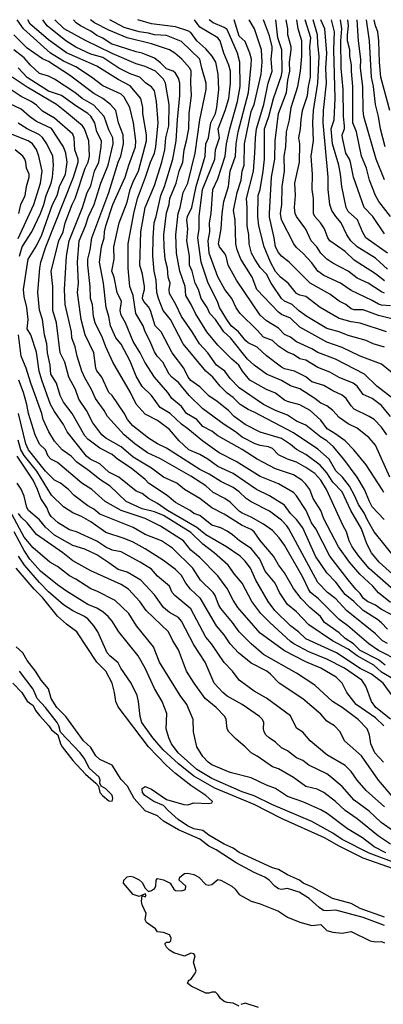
# Model space of a CAD drawing. Header units: metres. Extents: x -51132 to -49532, y -231222 to -229437.
# Tile 266 of 334: x -50593 to -50533, y -229599 to -229437. Entities that reach past the tile are written whole.
import ezdxf

# ---------------------------------------------------------------- set-up
doc = ezdxf.new("R2010")
doc.units = ezdxf.units.M
doc.layers.add('CONTOUR_INDEX', color=1, linetype='Continuous')
doc.layers.add('CONTOUR_INTER', color=3, linetype='Continuous')

msp = doc.modelspace()

# ---------------------------------------------------------------- linework, layer by layer
at = {"layer": 'CONTOUR_INDEX'}
for points, elevation in [([(-50532.08, -229532.93), (-50534.08, -229531.36), (-50534.98, -229530.26), (-50537.16, -229528.26), (-50538.84, -229526.26), (-50540.69, -229523.76), (-50543.08, -229519.12), (-50543.61, -229517.76), (-50544.87, -229515.76), (-50545.42, -229514.26), (-50546.08, -229513.38), (-50546.72, -229512.76), (-50548.08, -229511.85), (-50551.08, -229510.85), (-50554.08, -229509.3), (-50556.58, -229507.69), (-50560.58, -229505.42), (-50561.58, -229504.68), (-50563.08, -229503.88), (-50564.08, -229502.73), (-50565.79, -229501.76), (-50566.58, -229500.6), (-50568.2, -229499.26), (-50568.86, -229498.26), (-50571.04, -229495.76), (-50572.66, -229493.26), (-50573.42, -229491.76), (-50574.58, -229489.87), (-50575.83, -229486.76), (-50576.58, -229485.51), (-50576.71, -229484.76), (-50576.54, -229483.26), (-50577.22, -229481.76), (-50577.74, -229479.26), (-50578.09, -229478.26), (-50577.7, -229476.26), (-50577.79, -229474.26), (-50576.92, -229470.26), (-50575.58, -229466.86), (-50575.06, -229464.76), (-50574.49, -229463.26), (-50573.71, -229461.76), (-50572.38, -229456.76), (-50572.39, -229455.76), (-50573, -229452.26), (-50572.98, -229451.26), (-50573.32, -229449.76), (-50575.08, -229447.65), (-50577.08, -229446.61), (-50580.58, -229444.44), (-50585.58, -229442.23), (-50588.58, -229440.06), (-50590.58, -229438.4), (-50591.58, -229437.49), (-50592.01, -229436.76)], 30), ([(-50533.17, -229514.76), (-50533.47, -229514.26), (-50536.08, -229510.23), (-50538.14, -229507.76), (-50539.58, -229506.27), (-50541.08, -229505.15), (-50542.52, -229504.26), (-50543.58, -229502.86), (-50545.36, -229501.26), (-50547.08, -229500.3), (-50549.08, -229499.78), (-50549.58, -229499.54), (-50551.08, -229498.4), (-50552.58, -229497.77), (-50555.29, -229496.26), (-50556.54, -229494.76), (-50557.12, -229493.76), (-50558.31, -229492.76), (-50560.58, -229490.47), (-50562.44, -229488.26), (-50564.31, -229485.26), (-50564.99, -229483.76), (-50565.86, -229482.26), (-50566.02, -229480.76), (-50566.87, -229478.26), (-50567.45, -229475.26), (-50567.55, -229472.26), (-50567.18, -229468.76), (-50566.83, -229467.76), (-50566.33, -229465.26), (-50565.58, -229463.75), (-50564.37, -229458.76), (-50563.59, -229453.26), (-50562.55, -229448.26), (-50562.5, -229447.26), (-50563.27, -229444.76), (-50563.58, -229443.29), (-50566.58, -229440.38), (-50569.08, -229439.35), (-50571.08, -229439.28), (-50572.08, -229438.99), (-50573.58, -229438.78), (-50576.08, -229438.07), (-50578.43, -229436.76)], 35), ([(-50530.58, -229496.01), (-50533.58, -229493.63), (-50537.08, -229492.27), (-50540.08, -229490.87), (-50542.58, -229490), (-50547.08, -229487.48), (-50548.58, -229485.99), (-50550.08, -229485.39), (-50550.58, -229485.03), (-50554.16, -229481.26), (-50554.91, -229479.26), (-50556.79, -229476.26), (-50557.39, -229474.76), (-50557.6, -229473.76), (-50557.73, -229469.76), (-50558.02, -229468.26), (-50557.43, -229465.26), (-50556.74, -229463.26), (-50556.58, -229461.76), (-50556.27, -229460.76), (-50556.18, -229457.26), (-50555.08, -229451.9), (-50554.61, -229450.76), (-50553.46, -229445.76), (-50553.3, -229443.76), (-50553.4, -229441.76), (-50554.53, -229438.26), (-50555.4, -229436.76)], 40), ([(-50533.08, -229481.9), (-50533.58, -229481.69), (-50535.78, -229480.26), (-50537.58, -229479.43), (-50539.08, -229478.28), (-50541.58, -229476.93), (-50542.58, -229476.26), (-50543.58, -229475.29), (-50544.27, -229474.26), (-50545.2, -229473.26), (-50546.08, -229471.31), (-50547.62, -229469.26), (-50547.81, -229468.76), (-50547.93, -229467.76), (-50547.79, -229465.76), (-50547.9, -229463.76), (-50547.09, -229460.26), (-50547.08, -229457.26), (-50547.2, -229456.26), (-50546.95, -229454.76), (-50546.85, -229453.26), (-50546.62, -229451.76), (-50545.79, -229449.26), (-50545.64, -229447.76), (-50545.31, -229446.26), (-50545.27, -229443.26), (-50545.42, -229441.26), (-50545.23, -229439.76), (-50546.17, -229436.76)], 45), ([(-50532.08, -229469.21), (-50533.99, -229466.76), (-50534.54, -229465.76), (-50535.52, -229463.26), (-50536.02, -229461.26), (-50536.86, -229459.26), (-50537.71, -229455.26), (-50538.29, -229453.76), (-50538.29, -229447.76), (-50538.54, -229445.26), (-50538.5, -229444.26), (-50538.78, -229442.76), (-50538.81, -229441.76), (-50539.17, -229440.26), (-50539.19, -229439.26), (-50539, -229437.76), (-50539.12, -229436.76)], 50), ([(-50532.97, -229543.26), (-50534.08, -229542.37), (-50537.08, -229540.85), (-50538.19, -229539.76), (-50539.58, -229538.89), (-50540.58, -229537.92), (-50543, -229536.26), (-50543.66, -229535.26), (-50545.39, -229533.76), (-50546.86, -229532.26), (-50548.08, -229530.6), (-50549.58, -229528.03), (-50550.58, -229526.74), (-50551.42, -229525.26), (-50553.58, -229522.7), (-50554.58, -229521.25), (-50555.08, -229520.88), (-50556.58, -229520.25), (-50559.58, -229518.34), (-50561.58, -229517.32), (-50563.58, -229515.75), (-50566.13, -229514.26), (-50567.39, -229513.26), (-50569.58, -229512.24), (-50571.58, -229510.75), (-50574.58, -229508.96), (-50576.58, -229507.23), (-50579.08, -229505.81), (-50579.79, -229505.26), (-50581.27, -229503.26), (-50582.27, -229501.26), (-50583.58, -229499.36), (-50584.14, -229497.76), (-50585.2, -229495.76), (-50585.87, -229493.26), (-50586.65, -229491.76), (-50587.27, -229486.76), (-50587.86, -229484.76), (-50587.85, -229480.76), (-50588.11, -229478.26), (-50586.88, -229473.26), (-50586.15, -229471.76), (-50585.84, -229470.26), (-50584.68, -229467.26), (-50584.17, -229466.26), (-50582.49, -229461.26), (-50582, -229460.26), (-50581.81, -229459.26), (-50581.89, -229456.76), (-50582.6, -229454.76), (-50582.98, -229454.26), (-50585.58, -229452.08), (-50587.24, -229450.76), (-50592.08, -229447.88), (-50594.58, -229446.23)], 25), ([(-50593.47, -229468.76), (-50593.13, -229467.26), (-50592.44, -229465.76), (-50592.22, -229464.26), (-50591.78, -229462.76), (-50591.77, -229462.26), (-50592.19, -229461.26), (-50592.31, -229460.26), (-50592.46, -229459.76), (-50592.83, -229459.26), (-50594.08, -229458.21)], 20), ([(-50533.22, -229559.26), (-50534.68, -229557.76), (-50535.34, -229556.26), (-50535.55, -229554.76), (-50535.91, -229553.76), (-50537.42, -229552.26), (-50540.08, -229550.25), (-50541.63, -229549.26), (-50544.58, -229546.55), (-50547.58, -229544.58), (-50553.08, -229541.51), (-50555.12, -229539.76), (-50557.08, -229537.76), (-50558.15, -229536.26), (-50560.08, -229533.95), (-50560.49, -229533.26), (-50561.03, -229531.76), (-50561.35, -229531.26), (-50563.46, -229529.26), (-50564.72, -229527.26), (-50568.08, -229523.96), (-50569.92, -229522.76), (-50572.58, -229521.72), (-50574.58, -229520.56), (-50580.08, -229518.37), (-50581.08, -229517.51), (-50582.08, -229516.96), (-50584.32, -229515.26), (-50585.28, -229514.26), (-50586.58, -229513.24), (-50587.58, -229512.76), (-50589.08, -229511.25), (-50591.86, -229507.76), (-50592.3, -229506.76), (-50593.51, -229501.76)], 20), ([(-50532.87, -229574.26), (-50534.79, -229573.26), (-50536.72, -229571.76), (-50539.16, -229570.26), (-50542.52, -229567.76), (-50543.58, -229567.13), (-50546.58, -229565.83), (-50549.08, -229564.97), (-50551.08, -229563.63), (-50552.58, -229563.08), (-50555.08, -229561.87), (-50558.58, -229560.99), (-50561.58, -229559.74), (-50562.22, -229559.26), (-50563.08, -229558.33), (-50564.09, -229556.76), (-50564.61, -229554.26), (-50564.68, -229552.26), (-50565.72, -229549.76), (-50566.81, -229548.26), (-50570.24, -229542.76), (-50571.25, -229540.26), (-50574.02, -229536.76), (-50575.29, -229534.76), (-50577.58, -229532.6), (-50580.58, -229531.07), (-50581.58, -229530.7), (-50584.08, -229529.06), (-50585.08, -229528.55), (-50587.08, -229527), (-50588.38, -229526.26), (-50591.08, -229523.92), (-50592.58, -229522.17), (-50596.56, -229514.76)], 15), ([(-50594.45, -229546.26), (-50593, -229547.76), (-50592.08, -229549.21), (-50591.08, -229549.94), (-50590.7, -229550.76), (-50590.08, -229551.6), (-50588.54, -229553.26), (-50588.08, -229553.95), (-50587.02, -229554.76), (-50586.59, -229556.26), (-50586.34, -229556.76), (-50584.58, -229559), (-50582.46, -229561.26), (-50580.75, -229562.76), (-50580.33, -229563.26), (-50580.11, -229564.26), (-50579.68, -229564.76), (-50578.58, -229565.64), (-50578.08, -229565.69), (-50577.94, -229565.26), (-50578.08, -229564.72), (-50579.08, -229563.68), (-50579.85, -229563.26), (-50580.12, -229562.76), (-50580.06, -229562.26), (-50580.23, -229561.76), (-50581.85, -229560.26), (-50582.58, -229558.81), (-50583.35, -229557.76), (-50586.58, -229554.34), (-50586.89, -229553.26), (-50587.16, -229552.76), (-50589.08, -229550.24), (-50590.46, -229548.76), (-50591.11, -229547.26), (-50593.36, -229544.26)], 10)]:
    msp.add_lwpolyline(points, dxfattribs=dict(at, elevation=elevation))
at = {"layer": 'CONTOUR_INTER'}
for points, elevation in [([(-50530.58, -229535.61), (-50533.58, -229534.1), (-50534.58, -229533.37), (-50535.88, -229532.76), (-50536.51, -229532.26), (-50537.08, -229531.44), (-50537.79, -229530.76), (-50539.08, -229529.17), (-50542.07, -229525.26), (-50544.4, -229520.76), (-50545.12, -229519.76), (-50546, -229517.76), (-50547.58, -229515.33), (-50548.08, -229514.79), (-50550.58, -229513.37), (-50553.58, -229512.14), (-50557.58, -229509.67), (-50560.39, -229508.26), (-50563.08, -229506.31), (-50565.53, -229504.26), (-50566.58, -229503.53), (-50568.46, -229501.76), (-50570.12, -229500.76), (-50571.54, -229498.76), (-50573.08, -229497.29), (-50574.08, -229495.6), (-50575.08, -229493.13), (-50576.58, -229490.33), (-50577.44, -229489.26), (-50578.31, -229487.26), (-50578.58, -229485.76), (-50579.06, -229484.26), (-50579.48, -229480.26), (-50580.13, -229476.76), (-50579.83, -229474.26), (-50579.37, -229472.76), (-50579.31, -229471.76), (-50579.08, -229470.76), (-50577.92, -229467.26), (-50575.9, -229462.76), (-50575.32, -229460.76), (-50574.21, -229457.76), (-50574.15, -229456.76), (-50574.53, -229453.76), (-50575.16, -229451.26), (-50576.08, -229449.52), (-50576.58, -229449.03), (-50579.58, -229447.7), (-50581.46, -229446.26), (-50584.08, -229444.56), (-50586.08, -229443.61), (-50588.23, -229442.26), (-50592.73, -229438.26), (-50593.74, -229436.76)], 29), ([(-50531.11, -229531.26), (-50535.58, -229527.32), (-50537.33, -229525.26), (-50538.39, -229523.76), (-50538.89, -229522.76), (-50539.32, -229521.26), (-50539.92, -229520.26), (-50542.66, -229514.26), (-50543.56, -229512.76), (-50544.58, -229511.67), (-50546.08, -229510.63), (-50547.58, -229509.78), (-50549.08, -229509.29), (-50550.58, -229508.57), (-50551.58, -229507.52), (-50552.21, -229507.26), (-50553.58, -229507.04), (-50554.44, -229506.76), (-50556.58, -229505.66), (-50557.66, -229504.76), (-50559.58, -229503.56), (-50563.08, -229501), (-50565.31, -229498.76), (-50567.08, -229496.64), (-50568.19, -229495.76), (-50568.63, -229495.26), (-50569.66, -229493.26), (-50570.62, -229492.26), (-50571.08, -229491.58), (-50571.81, -229489.76), (-50572.62, -229488.26), (-50572.91, -229487.26), (-50574.14, -229485.26), (-50574.58, -229482.26), (-50575.14, -229480.76), (-50575.39, -229477.76), (-50575.43, -229473.76), (-50574.5, -229468.76), (-50573.88, -229466.26), (-50572.53, -229462.76), (-50571.75, -229460.26), (-50571.08, -229458.76), (-50570.83, -229457.76), (-50570.46, -229453.76), (-50570.75, -229450.26), (-50571.08, -229448.5), (-50571.58, -229447.86), (-50572.47, -229447.26), (-50573.47, -229446.26), (-50575.08, -229445.72), (-50576.97, -229444.76), (-50579.58, -229442.98), (-50581.58, -229442.46), (-50584.08, -229441.29), (-50585.72, -229440.26), (-50588.81, -229437.76), (-50589.53, -229436.76)], 31), ([(-50531.73, -229528.26), (-50533.97, -229526.26), (-50535.22, -229524.76), (-50536, -229523.26), (-50536.85, -229520.76), (-50538.64, -229517.76), (-50540.08, -229514.68), (-50541.58, -229513.05), (-50542.58, -229511.51), (-50543.69, -229510.26), (-50546.08, -229508.51), (-50547.58, -229507.69), (-50548.58, -229506.87), (-50550.08, -229505.89), (-50553.58, -229504.85), (-50556.08, -229503.54), (-50557.9, -229502.26), (-50558.83, -229501.26), (-50560.69, -229499.76), (-50562.08, -229498.85), (-50563.58, -229497.32), (-50565.08, -229496.31), (-50565.51, -229495.76), (-50566.22, -229494.26), (-50568.17, -229491.76), (-50569.95, -229488.26), (-50570.95, -229487.26), (-50571.74, -229484.76), (-50572.08, -229484.14), (-50572.83, -229483.26), (-50573.03, -229482.76), (-50573.01, -229482.26), (-50572.73, -229481.26), (-50572.72, -229480.76), (-50573.02, -229478.76), (-50573.46, -229477.26), (-50573.33, -229471.76), (-50572.6, -229467.76), (-50571.08, -229464.12), (-50569.85, -229460.26), (-50569.38, -229458.26), (-50569.17, -229456.26), (-50568.71, -229454.26), (-50568.64, -229450.76), (-50569.25, -229447.26), (-50569.58, -229446.58), (-50570.89, -229445.26), (-50572.58, -229444.48), (-50574.08, -229444.04), (-50578.08, -229442.32), (-50582.58, -229440.14), (-50585.99, -229438.26), (-50587.54, -229436.76)], 32), ([(-50531.14, -229525.76), (-50534.75, -229521.26), (-50535.93, -229519.26), (-50536.35, -229518.26), (-50537.37, -229516.76), (-50538.03, -229515.26), (-50538.87, -229513.76), (-50540.02, -229512.26), (-50541.08, -229511.21), (-50542.23, -229509.26), (-50544.08, -229507.63), (-50548.08, -229504.95), (-50554.58, -229501.5), (-50555.58, -229501.09), (-50556.93, -229500.26), (-50558.08, -229499.1), (-50559.08, -229498.37), (-50560.24, -229497.26), (-50561.42, -229495.76), (-50562.58, -229494.74), (-50566.34, -229490.26), (-50568.4, -229486.26), (-50569.62, -229484.76), (-50570.41, -229482.76), (-50570.65, -229481.76), (-50570.78, -229479.76), (-50571.09, -229478.26), (-50571.32, -229475.76), (-50571.3, -229472.76), (-50571.1, -229470.26), (-50570.76, -229469.26), (-50570.04, -229465.76), (-50569.43, -229464.26), (-50568.05, -229459.76), (-50567.48, -229456.76), (-50567.29, -229453.26), (-50566.9, -229449.26), (-50566.87, -229447.26), (-50567.08, -229446.41), (-50567.58, -229445.58), (-50568, -229445.26), (-50569.08, -229444.88), (-50570.08, -229443.87), (-50571.08, -229443.12), (-50573.08, -229442.3), (-50574.08, -229442.09), (-50578.22, -229440.76), (-50579.58, -229439.82), (-50580.58, -229439.37), (-50581.58, -229438.67), (-50583.31, -229437.76), (-50584.01, -229437.26), (-50584.44, -229436.76)], 33), ([(-50533.14, -229519.26), (-50535.08, -229517.13), (-50535.57, -229516.26), (-50536.37, -229514.26), (-50537.58, -229512.26), (-50539.78, -229509.26), (-50541.48, -229507.26), (-50542.58, -229506.28), (-50543.58, -229505.66), (-50546.08, -229503.69), (-50547.58, -229502.99), (-50549.08, -229502.04), (-50551.08, -229501.26), (-50553.03, -229500.26), (-50557.08, -229497.49), (-50558.58, -229495.99), (-50559.43, -229494.76), (-50560.84, -229493.76), (-50562.26, -229491.76), (-50563.62, -229490.26), (-50564.84, -229488.26), (-50566.62, -229485.76), (-50567.55, -229483.76), (-50568.58, -229481.93), (-50568.64, -229481.26), (-50568.49, -229480.26), (-50568.79, -229479.26), (-50568.89, -229477.76), (-50569.28, -229476.26), (-50569.47, -229474.26), (-50569.5, -229472.26), (-50569.08, -229468.62), (-50568.66, -229467.26), (-50568.51, -229466.26), (-50567.51, -229463.76), (-50566.97, -229461.76), (-50566.36, -229460.26), (-50566.16, -229458.26), (-50565.75, -229456.76), (-50565.4, -229454.76), (-50565.32, -229452.26), (-50564.93, -229449.26), (-50565.05, -229447.26), (-50565, -229445.26), (-50565.2, -229444.76), (-50566.53, -229443.26), (-50567.73, -229442.26), (-50568.58, -229441.73), (-50571.58, -229440.74), (-50575.58, -229439.77), (-50578.58, -229438.48), (-50580.96, -229437.26), (-50581.63, -229436.76)], 34), ([(-50532.19, -229512.26), (-50534.58, -229506.98), (-50535.58, -229505.76), (-50537.58, -229504.17), (-50539.08, -229503.47), (-50540.58, -229502.42), (-50541.6, -229501.26), (-50542.58, -229500.47), (-50543.58, -229500.03), (-50544.58, -229499.25), (-50547.08, -229497.66), (-50548.58, -229497.16), (-50550.08, -229496.31), (-50552.54, -229495.26), (-50554.58, -229493.78), (-50555.69, -229492.76), (-50558.52, -229489.26), (-50559.61, -229488.26), (-50561.01, -229486.26), (-50561.93, -229485.26), (-50562.37, -229484.26), (-50563.36, -229482.76), (-50563.82, -229481.26), (-50564.36, -229480.26), (-50564.86, -229478.26), (-50565.28, -229477.26), (-50565.3, -229475.76), (-50565.73, -229473.26), (-50565.54, -229471.26), (-50565.7, -229469.76), (-50565.62, -229469.26), (-50564.89, -229467.76), (-50564.19, -229464.26), (-50562.68, -229459.26), (-50562.56, -229457.26), (-50562.16, -229456.26), (-50561.74, -229453.76), (-50561, -229452.26), (-50560.75, -229451.26), (-50560.43, -229448.26), (-50560.54, -229445.76), (-50560.94, -229443.76), (-50561.52, -229442.76), (-50562.58, -229441.57), (-50564.08, -229440.26), (-50565.08, -229438.9), (-50565.58, -229438.59), (-50567.58, -229437.93), (-50571.58, -229437.43), (-50573.81, -229436.76)], 36), ([(-50532.7, -229505.26), (-50533.58, -229504.02), (-50534.77, -229502.76), (-50535.58, -229502.22), (-50538.08, -229501.01), (-50538.58, -229500.49), (-50539.41, -229499.26), (-50540.08, -229498.7), (-50541.58, -229498.03), (-50543.08, -229497.15), (-50545.08, -229496.5), (-50546.08, -229495.7), (-50547.94, -229494.76), (-50549.58, -229494.37), (-50550.08, -229494.09), (-50552.58, -229492.25), (-50554.08, -229490.81), (-50555.58, -229490.08), (-50555.97, -229489.76), (-50557.19, -229488.26), (-50558.37, -229487.26), (-50559.11, -229486.26), (-50560.33, -229484.26), (-50560.68, -229483.26), (-50562.21, -229480.26), (-50563.35, -229476.76), (-50563.88, -229472.76), (-50563.69, -229471.26), (-50563.67, -229469.26), (-50563.13, -229464.76), (-50561.12, -229459.76), (-50560.99, -229458.26), (-50560.34, -229456.26), (-50560.55, -229454.76), (-50559.37, -229451.76), (-50558.78, -229449.76), (-50558.53, -229447.26), (-50558.53, -229445.26), (-50558.77, -229444.26), (-50559.59, -229442.26), (-50560.23, -229440.26), (-50560.58, -229439.76), (-50563.58, -229437.99), (-50564.43, -229436.76)], 37), ([(-50532.06, -229502.26), (-50533.58, -229500.43), (-50535.08, -229499.29), (-50536.58, -229498.61), (-50537.58, -229497.26), (-50538.22, -229496.76), (-50540.58, -229495.82), (-50542.08, -229494.93), (-50544.08, -229494.18), (-50546.08, -229492.92), (-50547.08, -229492.71), (-50548.08, -229491.99), (-50549.08, -229491.61), (-50550.58, -229490.63), (-50551.58, -229489.7), (-50553.08, -229489.17), (-50554.08, -229487.97), (-50556.91, -229485.26), (-50557.58, -229484.32), (-50558.28, -229482.76), (-50559.42, -229481.26), (-50560.58, -229479.18), (-50562.04, -229475.26), (-50562.2, -229473.26), (-50561.91, -229471.76), (-50561.97, -229470.26), (-50561.71, -229468.76), (-50561.4, -229464.76), (-50560.58, -229463.04), (-50559.38, -229459.26), (-50559.18, -229457.26), (-50558.62, -229454.76), (-50557.33, -229450.26), (-50556.93, -229447.76), (-50556.98, -229443.76), (-50557.34, -229442.26), (-50559.08, -229438.4), (-50559.58, -229438.03), (-50561.37, -229437.26), (-50562.05, -229436.76)], 38), ([(-50531.67, -229499.26), (-50534.33, -229497.26), (-50536.39, -229495.26), (-50541.18, -229492.76), (-50544.08, -229491.67), (-50545.08, -229491.07), (-50547.58, -229489.9), (-50548.58, -229489.17), (-50549.58, -229488.71), (-50550.58, -229487.64), (-50552.58, -229486.48), (-50553.58, -229485.53), (-50557.5, -229479.76), (-50558.89, -229477.26), (-50559.24, -229475.76), (-50559.49, -229475.26), (-50560.34, -229474.26), (-50560.47, -229473.76), (-50560.05, -229471.26), (-50559.91, -229468.76), (-50559.61, -229466.76), (-50558.86, -229464.26), (-50558.56, -229461.76), (-50557.66, -229459.26), (-50557.59, -229457.26), (-50557.23, -229455.26), (-50555.51, -229448.76), (-50555.07, -229444.26), (-50555.06, -229443.26), (-50555.29, -229442.26), (-50556.08, -229440.36), (-50557.08, -229439.48), (-50557.89, -229436.76)], 39), ([(-50533.08, -229490.8), (-50534.95, -229490.26), (-50536.08, -229489.72), (-50539.08, -229488.9), (-50540.58, -229488.26), (-50542.58, -229487.74), (-50545.89, -229485.76), (-50547.25, -229484.76), (-50548.34, -229483.76), (-50549.58, -229483.21), (-50550.1, -229482.76), (-50551.81, -229480.26), (-50552.58, -229478.73), (-50553.58, -229477.65), (-50554.5, -229476.26), (-50555.04, -229475.26), (-50555.41, -229473.76), (-50555.47, -229472.26), (-50555.73, -229470.76), (-50555.74, -229467.76), (-50555.88, -229466.26), (-50554.72, -229461.76), (-50554.46, -229458.76), (-50554.4, -229456.26), (-50554.2, -229454.76), (-50553, -229450.76), (-50552.29, -229447.26), (-50551.65, -229445.26), (-50551.81, -229443.26), (-50551.6, -229441.76), (-50551.63, -229441.26), (-50552.08, -229439.42), (-50553.03, -229436.76)], 41), ([(-50532.75, -229488.26), (-50537.08, -229486.83), (-50538.58, -229486.6), (-50540.58, -229486.07), (-50543.7, -229484.26), (-50546.08, -229482.44), (-50547.08, -229482.23), (-50547.58, -229481.93), (-50548.98, -229480.26), (-50550.22, -229479.26), (-50551.08, -229478.29), (-50551.92, -229476.76), (-50552.96, -229474.26), (-50553.81, -229470.76), (-50553.98, -229469.26), (-50553.91, -229465.76), (-50553.61, -229464.76), (-50553.1, -229461.76), (-50552.9, -229459.76), (-50552.89, -229454.76), (-50552.16, -229452.76), (-50551.43, -229449.76), (-50550.08, -229445.99), (-50549.96, -229445.26), (-50550, -229441.76), (-50550.69, -229439.76), (-50551.04, -229436.76)], 42), ([(-50531.43, -229486.26), (-50534.08, -229485.55), (-50536.58, -229484.62), (-50538.08, -229484.64), (-50538.58, -229484.49), (-50539.43, -229483.76), (-50540.58, -229483.19), (-50542.08, -229482.05), (-50545.32, -229480.26), (-50548.83, -229476.76), (-50550.08, -229475.79), (-50550.58, -229475.19), (-50551.06, -229474.26), (-50551.27, -229472.76), (-50552.08, -229469.35), (-50552.08, -229468.76), (-50551.71, -229462.76), (-50551.18, -229459.76), (-50551.14, -229456.76), (-50550.6, -229452.26), (-50549.27, -229448.76), (-50549.02, -229446.76), (-50548.68, -229445.26), (-50548.74, -229443.76), (-50548.46, -229441.76), (-50548.49, -229441.26), (-50549.03, -229439.26), (-50549.06, -229438.26), (-50549.3, -229436.76)], 43), ([(-50532.08, -229483.97), (-50533.58, -229483.87), (-50534.08, -229483.71), (-50535.08, -229483.09), (-50538.58, -229481.45), (-50540.34, -229480.26), (-50543.08, -229478.96), (-50544.08, -229478.24), (-50545.08, -229476.87), (-50546.56, -229475.26), (-50547.58, -229474.37), (-50548.03, -229473.76), (-50550.08, -229469.81), (-50550.26, -229468.76), (-50550.04, -229467.26), (-50549.99, -229464.26), (-50549.6, -229461.76), (-50549.62, -229459.26), (-50549.34, -229457.76), (-50549.26, -229455.26), (-50548.78, -229453.26), (-50548.48, -229451.26), (-50547.37, -229447.76), (-50546.95, -229445.26), (-50546.71, -229442.76), (-50546.74, -229440.26), (-50547.34, -229438.26), (-50547.57, -229436.76)], 44), ([(-50533.08, -229479.84), (-50534.58, -229478.67), (-50538.08, -229476.44), (-50539.58, -229475.03), (-50542.08, -229473.26), (-50542.45, -229472.76), (-50542.97, -229471.26), (-50543.63, -229470.26), (-50544.56, -229469.26), (-50544.79, -229468.76), (-50544.78, -229466.26), (-50545.01, -229464.76), (-50544.94, -229462.26), (-50545.16, -229459.26), (-50544.77, -229456.76), (-50544.89, -229453.76), (-50544.77, -229451.76), (-50544.09, -229447.26), (-50543.85, -229442.76), (-50544.09, -229440.76), (-50544.12, -229439.26), (-50544.85, -229436.76)], 46), ([(-50532.58, -229477.92), (-50534.58, -229476.09), (-50537.57, -229474.26), (-50538.61, -229473.26), (-50539.28, -229472.26), (-50540.22, -229470.26), (-50541.13, -229469.26), (-50541.77, -229468.26), (-50542.12, -229467.26), (-50542.37, -229464.76), (-50542.35, -229462.76), (-50543.18, -229453.76), (-50543.14, -229451.76), (-50542.67, -229447.26), (-50542.74, -229444.76), (-50542.62, -229442.26), (-50542.92, -229438.26), (-50543.61, -229436.76)], 47), ([(-50532.58, -229475.26), (-50536.13, -229472.76), (-50536.72, -229471.76), (-50537.51, -229469.76), (-50539.08, -229468.42), (-50539.4, -229467.76), (-50540.14, -229464.26), (-50540.31, -229462.26), (-50540.63, -229460.76), (-50541.65, -229457.26), (-50541.87, -229454.76), (-50541.38, -229453.26), (-50541.22, -229449.76), (-50541.46, -229441.76), (-50541.35, -229438.76), (-50541.81, -229436.76)], 48), ([(-50533.08, -229472.07), (-50534.99, -229469.26), (-50536.42, -229467.76), (-50538.21, -229462.76), (-50538.71, -229460.26), (-50538.85, -229459.76), (-50539.43, -229458.76), (-50539.99, -229456.26), (-50540.04, -229455.76), (-50539.67, -229454.76), (-50539.65, -229454.26), (-50539.83, -229452.76), (-50539.92, -229448.26), (-50540.2, -229444.76), (-50540.28, -229440.26), (-50540.1, -229438.26), (-50540.31, -229436.76)], 49), ([(-50533.08, -229463.17), (-50534.42, -229459.76), (-50536.46, -229452.76), (-50536.61, -229451.76), (-50536.65, -229447.76), (-50537.01, -229444.76), (-50536.98, -229443.26), (-50537.34, -229440.26), (-50537.59, -229436.76)], 51), ([(-50532.94, -229457.76), (-50533.73, -229454.76), (-50534.04, -229452.76), (-50534.55, -229450.76), (-50534.9, -229447.76), (-50535.22, -229446.26), (-50535.52, -229440.26), (-50536.05, -229436.76)], 52), ([(-50532.21, -229451.76), (-50533.67, -229446.26), (-50533.91, -229443.76), (-50534, -229440.26), (-50534.18, -229438.76), (-50534.56, -229437.76), (-50534.75, -229436.76)], 53), ([(-50532.58, -229537.35), (-50533.58, -229536.27), (-50534.23, -229535.76), (-50536.6, -229534.26), (-50538.12, -229532.76), (-50539.58, -229531.64), (-50541.08, -229529.59), (-50542.58, -229528.03), (-50544.44, -229525.26), (-50546.58, -229520.63), (-50547.58, -229519.26), (-50548.6, -229518.26), (-50549.58, -229516.86), (-50552.08, -229515.33), (-50554.19, -229514.26), (-50558.08, -229511.62), (-50560.58, -229510.48), (-50562.27, -229509.26), (-50563.58, -229508.51), (-50565.38, -229507.76), (-50566.96, -229506.26), (-50568.58, -229504.38), (-50570.58, -229502.89), (-50572.58, -229501.84), (-50574.08, -229500.18), (-50575.05, -229498.26), (-50577.96, -229493.26), (-50579.1, -229490.76), (-50579.64, -229489.26), (-50580.86, -229486.76), (-50581.12, -229485.76), (-50581.32, -229483.76), (-50581.63, -229482.76), (-50581.71, -229480.76), (-50582.08, -229477.26), (-50582.05, -229476.26), (-50581.7, -229474.76), (-50581.44, -229472.76), (-50578.63, -229465.26), (-50577.09, -229460.26), (-50576.6, -229459.26), (-50576.2, -229457.26), (-50576.25, -229455.76), (-50577, -229453.76), (-50577.46, -229451.76), (-50578.35, -229450.76), (-50579.62, -229449.76), (-50581.08, -229448.94), (-50585.08, -229445.94), (-50588.58, -229443.68), (-50589.58, -229443.21), (-50592.08, -229441.45), (-50594.28, -229439.26)], 28), ([(-50532.58, -229539.72), (-50533.38, -229539.26), (-50534.58, -229538.12), (-50539.35, -229534.26), (-50541.08, -229532.33), (-50542.5, -229531.26), (-50544.08, -229529.66), (-50548.86, -229520.76), (-50549.18, -229520.26), (-50550.08, -229519.35), (-50552.08, -229517.85), (-50555.08, -229516.32), (-50555.94, -229515.76), (-50557.08, -229514.67), (-50558.08, -229513.94), (-50560.08, -229512.99), (-50562.04, -229511.76), (-50563.58, -229511), (-50569.08, -229507.48), (-50570.57, -229506.76), (-50572.08, -229505.82), (-50574.62, -229503.76), (-50575.54, -229502.76), (-50576.08, -229501.7), (-50578.08, -229498.8), (-50578.6, -229498.26), (-50579.74, -229495.76), (-50580.58, -229494.72), (-50580.77, -229494.26), (-50581.1, -229491.76), (-50582.49, -229488.76), (-50583.19, -229486.26), (-50583.78, -229481.76), (-50583.64, -229480.26), (-50583.76, -229476.76), (-50583.52, -229473.26), (-50582.44, -229470.76), (-50581.96, -229469.26), (-50581.03, -229467.26), (-50579.92, -229463.76), (-50578.69, -229460.76), (-50577.91, -229457.26), (-50577.97, -229456.26), (-50578.58, -229454.94), (-50579.36, -229452.76), (-50581.08, -229450.84), (-50583.02, -229449.76), (-50584.22, -229448.76), (-50587.58, -229446.55), (-50588.58, -229446.08), (-50590.08, -229445.62), (-50591.54, -229444.26), (-50592.58, -229443.05), (-50594.31, -229441.76)], 27), ([(-50530.58, -229542.64), (-50534.08, -229540.87), (-50535.65, -229539.76), (-50539.15, -229536.76), (-50540.57, -229535.76), (-50544.01, -229532.26), (-50545.27, -229531.26), (-50545.64, -229530.76), (-50546.58, -229528.77), (-50549.58, -229523.45), (-50550.44, -229522.26), (-50551.58, -229521.06), (-50553.08, -229520.01), (-50555.08, -229518.84), (-50556.58, -229518.2), (-50557.08, -229517.86), (-50558.58, -229516.37), (-50559.45, -229515.76), (-50561.35, -229514.76), (-50562.58, -229513.68), (-50565.08, -229512.07), (-50570.08, -229509.2), (-50572.24, -229508.26), (-50574.31, -229506.76), (-50576.05, -229505.26), (-50578.85, -229502.26), (-50579.4, -229501.26), (-50580.83, -229499.26), (-50581.45, -229497.76), (-50582.58, -229495.88), (-50583.08, -229494.75), (-50583.85, -229492.26), (-50584.16, -229490.76), (-50584.7, -229489.26), (-50584.77, -229488.26), (-50585.83, -229483.76), (-50585.92, -229481.26), (-50585.59, -229475.76), (-50585.17, -229473.26), (-50582.95, -229467.76), (-50582.19, -229465.26), (-50581.58, -229464.16), (-50580.95, -229461.76), (-50580.24, -229460.26), (-50579.85, -229457.76), (-50579.82, -229456.76), (-50580.61, -229455.26), (-50580.94, -229453.76), (-50581.58, -229452.7), (-50582.08, -229452.22), (-50584.08, -229450.98), (-50586.43, -229449.26), (-50588.58, -229448.58), (-50592.08, -229446.28), (-50593.58, -229444.71)], 26), ([(-50531.29, -229545.76), (-50533.58, -229544.43), (-50534.85, -229543.26), (-50537.58, -229541.75), (-50539.08, -229540.61), (-50541.64, -229539.26), (-50545.58, -229536.63), (-50547.58, -229534.45), (-50549.08, -229533.25), (-50550.39, -229531.26), (-50551.13, -229529.76), (-50552.77, -229527.76), (-50553.66, -229525.76), (-50555.08, -229524.04), (-50557.04, -229522.76), (-50558.16, -229521.76), (-50559.08, -229521.15), (-50560.08, -229520.6), (-50561.58, -229520.15), (-50563.58, -229518.6), (-50564.58, -229518.27), (-50565.17, -229517.76), (-50567.58, -229516.45), (-50568.98, -229515.26), (-50572.03, -229513.26), (-50572.58, -229512.64), (-50574.92, -229510.76), (-50577.19, -229509.26), (-50578.08, -229508.5), (-50580.08, -229507.47), (-50582.08, -229505.97), (-50582.58, -229505.43), (-50584.64, -229501.76), (-50586.08, -229499.86), (-50586.62, -229498.76), (-50587.24, -229496.76), (-50588.2, -229495.26), (-50588.31, -229493.76), (-50588.76, -229491.76), (-50588.86, -229490.26), (-50589.24, -229488.76), (-50589.56, -229486.26), (-50590.08, -229484.72), (-50590.31, -229481.76), (-50590.02, -229477.76), (-50589.83, -229476.76), (-50589.03, -229474.26), (-50584.44, -229462.76), (-50583.67, -229460.26), (-50583.65, -229459.76), (-50584.25, -229458.26), (-50584.33, -229456.26), (-50584.58, -229455.65), (-50587.58, -229452.99), (-50589.58, -229451.87), (-50590.58, -229450.87), (-50591.46, -229450.26), (-50593.08, -229449.44), (-50596.08, -229447.46)], 24), ([(-50531.79, -229548.26), (-50533.3, -229546.26), (-50535.19, -229544.76), (-50537.08, -229543.8), (-50540.99, -229541.26), (-50546.08, -229538.91), (-50547.29, -229537.76), (-50548.58, -229536.79), (-50551.16, -229534.26), (-50552.28, -229532.76), (-50554.3, -229529.26), (-50555.23, -229527.26), (-50556.08, -229526.12), (-50556.91, -229525.26), (-50559.19, -229523.76), (-50562.58, -229521.78), (-50564.08, -229520.55), (-50568.92, -229517.76), (-50570.58, -229516.6), (-50572.05, -229515.76), (-50573.08, -229514.94), (-50574.08, -229514.54), (-50576.94, -229512.26), (-50578.58, -229511.4), (-50580.08, -229510.03), (-50581.69, -229509.26), (-50582.29, -229508.76), (-50585.51, -229504.76), (-50586.08, -229503.58), (-50587.58, -229501.44), (-50588.25, -229500.26), (-50589.67, -229496.26), (-50590.11, -229494.76), (-50590.58, -229491.64), (-50591.47, -229488.76), (-50592.12, -229487.76), (-50591.95, -229486.26), (-50592.16, -229484.26), (-50592.58, -229482.44), (-50592.69, -229481.26), (-50591.95, -229476.26), (-50590.58, -229474.07), (-50589.67, -229472.26), (-50587.93, -229467.26), (-50587.12, -229465.76), (-50586.75, -229464.26), (-50585.75, -229462.26), (-50585.47, -229460.26), (-50585.69, -229458.76), (-50586.08, -229457.72), (-50588.08, -229454.69), (-50590.58, -229453.57), (-50591.73, -229452.76), (-50593.08, -229451.51), (-50595.08, -229450.59)], 23), ([(-50593.38, -229475.76), (-50592.9, -229474.26), (-50591.31, -229471.76), (-50589.92, -229468.76), (-50589.32, -229467.26), (-50588.94, -229465.76), (-50588.13, -229463.76), (-50587.9, -229462.76), (-50587.76, -229460.76), (-50587.88, -229459.26), (-50588.87, -229457.26), (-50589.58, -229456.18), (-50590.06, -229455.76), (-50592.09, -229454.76), (-50593.58, -229453.86)], 22), ([(-50593.58, -229472.84), (-50591.02, -229467.26), (-50589.89, -229463.76), (-50589.6, -229461.76), (-50590.19, -229459.26), (-50590.58, -229458.16), (-50591.19, -229457.26), (-50591.93, -229456.76), (-50594.58, -229455.73)], 21), ([(-50532.08, -229552.21), (-50534.5, -229550.26), (-50535.22, -229549.26), (-50536.16, -229546.76), (-50536.82, -229545.76), (-50539.66, -229543.76), (-50542.58, -229542.28), (-50545.58, -229541.05), (-50548.03, -229539.76), (-50548.58, -229539.35), (-50552.03, -229536.26), (-50553.5, -229534.76), (-50554.97, -229532.76), (-50556.59, -229529.76), (-50557.87, -229528.26), (-50558.91, -229526.76), (-50561.2, -229524.76), (-50563.08, -229523.31), (-50565.08, -229521.38), (-50569.58, -229518.55), (-50571.08, -229517.98), (-50573.08, -229517.46), (-50575.75, -229516.26), (-50578.38, -229513.76), (-50580.08, -229512.65), (-50581.78, -229511.26), (-50583.92, -229509.76), (-50584.83, -229508.76), (-50586.31, -229507.76), (-50587.58, -229506.33), (-50588.53, -229504.76), (-50589.47, -229502.76), (-50589.65, -229501.76), (-50591.49, -229496.76), (-50592.24, -229494.26), (-50593.08, -229492.26), (-50593.52, -229488.76)], 22), ([(-50533.19, -229553.26), (-50534.58, -229551.98), (-50537.75, -229549.76), (-50539.3, -229547.76), (-50540.07, -229546.26), (-50541.03, -229545.26), (-50543.57, -229543.76), (-50546.08, -229542.7), (-50549.58, -229540.9), (-50553.58, -229538), (-50557.27, -229533.76), (-50558.08, -229532.56), (-50559.08, -229530.62), (-50560.58, -229528.53), (-50563.58, -229525.48), (-50565.08, -229524.27), (-50566.29, -229522.76), (-50570.08, -229520.33), (-50572.58, -229519.06), (-50576.56, -229517.76), (-50579.19, -229516.26), (-50581.41, -229514.26), (-50583.08, -229513.22), (-50587.08, -229509.84), (-50588.17, -229509.26), (-50588.61, -229508.76), (-50589.08, -229507.73), (-50590.08, -229506.81), (-50590.8, -229505.26), (-50591.9, -229501.76), (-50592.15, -229500.26), (-50592.68, -229498.26), (-50593.47, -229496.26)], 21), ([(-50531.48, -229565.26), (-50534.07, -229562.26), (-50536.86, -229558.26), (-50539.7, -229555.76), (-50540.38, -229554.26), (-50541.34, -229553.26), (-50542.58, -229552.53), (-50543.58, -229551.38), (-50546.58, -229548.83), (-50550.49, -229546.26), (-50551.88, -229544.76), (-50552.51, -229544.26), (-50555.08, -229542.95), (-50557.17, -229541.26), (-50558.55, -229539.76), (-50559.56, -229538.26), (-50560.82, -229536.76), (-50563.49, -229532.26), (-50565.11, -229530.76), (-50565.86, -229529.76), (-50566.58, -229528.46), (-50567.58, -229527.51), (-50569.58, -229525.98), (-50572.58, -229524.09), (-50574.58, -229523), (-50576.08, -229522.37), (-50579.08, -229521.38), (-50581.58, -229519.62), (-50583.13, -229518.76), (-50584.58, -229518.15), (-50586.08, -229517.16), (-50588.08, -229515.2), (-50590.48, -229511.26), (-50592.58, -229508.7), (-50593.16, -229507.76), (-50593.58, -229506.17)], 19), ([(-50533.08, -229566.66), (-50536.08, -229563.93), (-50537.56, -229562.26), (-50538.58, -229560.83), (-50539.58, -229559.83), (-50542.58, -229558.09), (-50545.35, -229555.76), (-50546.58, -229554.34), (-50547.58, -229553.65), (-50548.58, -229551.66), (-50552.58, -229548.71), (-50554.58, -229547.57), (-50557.08, -229545.73), (-50558.16, -229544.26), (-50559.58, -229542.84), (-50561.63, -229539.76), (-50562.58, -229538.64), (-50565.08, -229533.98), (-50567.73, -229531.76), (-50568.12, -229531.26), (-50568.6, -229530.26), (-50570.58, -229528.59), (-50571.58, -229527.43), (-50573.45, -229526.26), (-50576.58, -229524.56), (-50578.08, -229524.3), (-50579.08, -229523.8), (-50580.58, -229522.79), (-50583.93, -229521.26), (-50585.08, -229520.93), (-50586.96, -229519.76), (-50588.12, -229518.76), (-50588.48, -229518.26), (-50588.86, -229517.26), (-50589.86, -229515.76), (-50590.38, -229514.26), (-50591.13, -229512.76), (-50593.76, -229508.76)], 18), ([(-50531.58, -229570.65), (-50533.62, -229569.26), (-50535.58, -229567.37), (-50538.08, -229565.54), (-50540.08, -229563.31), (-50542.08, -229561.58), (-50542.58, -229561.23), (-50545.58, -229559.77), (-50546.58, -229558.99), (-50547.58, -229558.55), (-50549.08, -229557.41), (-50550.08, -229556.89), (-50551.08, -229555.96), (-50552.14, -229555.26), (-50552.66, -229554.76), (-50552.96, -229554.26), (-50553.08, -229553.76), (-50552.98, -229552.76), (-50553.23, -229552.26), (-50553.74, -229551.76), (-50556.57, -229549.76), (-50559.08, -229548.37), (-50559.79, -229547.76), (-50561.2, -229546.26), (-50562.68, -229542.76), (-50564.58, -229539.91), (-50566.58, -229536.02), (-50567.08, -229535.43), (-50568.58, -229534.61), (-50569.58, -229533.76), (-50571.08, -229531.67), (-50573.32, -229529.26), (-50575.58, -229527.93), (-50577.08, -229527.5), (-50578.58, -229526.36), (-50580.58, -229525.09), (-50582.58, -229524.15), (-50584.58, -229523.54), (-50587.58, -229521.8), (-50589.08, -229520.49), (-50590.08, -229519.3), (-50591.87, -229517.76), (-50592.13, -229517.26), (-50592.58, -229515.36), (-50593.08, -229514.23), (-50593.76, -229513.26)], 17), ([(-50532.08, -229572.81), (-50534.08, -229571.5), (-50537.58, -229568.62), (-50539.58, -229567.25), (-50541.18, -229565.76), (-50543.08, -229564.31), (-50544.19, -229563.76), (-50546.08, -229563.28), (-50548.08, -229561.82), (-50550.58, -229560.4), (-50551.58, -229560.03), (-50554.08, -229558.27), (-50555.1, -229557.76), (-50556.08, -229556.76), (-50557.58, -229555.51), (-50558.77, -229554.26), (-50559.05, -229553.76), (-50559.22, -229552.26), (-50559.45, -229551.76), (-50560.9, -229550.26), (-50562.7, -229548.76), (-50564.52, -229546.26), (-50565.76, -229544.26), (-50567.1, -229540.76), (-50568.01, -229539.26), (-50568.74, -229537.76), (-50572.44, -229534.26), (-50573.51, -229532.76), (-50575.34, -229530.76), (-50576.58, -229529.99), (-50581.58, -229527.73), (-50584.58, -229526.05), (-50586.23, -229524.76), (-50590.58, -229521.72), (-50592.1, -229519.76), (-50593.08, -229518.86), (-50593.53, -229518.26)], 16), ([(-50530.58, -229576.18), (-50535.58, -229574.27), (-50540.08, -229572.02), (-50541.58, -229570.97), (-50545.08, -229569.07), (-50551.69, -229566.26), (-50554.58, -229564.84), (-50556.58, -229564.17), (-50561.58, -229562), (-50564.08, -229560.48), (-50567.18, -229557.76), (-50568.28, -229556.26), (-50568.72, -229555.26), (-50569.13, -229553.76), (-50569.03, -229551.26), (-50569.81, -229549.26), (-50571.08, -229547.13), (-50572.61, -229543.76), (-50573.76, -229541.76), (-50576.95, -229537.76), (-50578.08, -229536.02), (-50578.7, -229535.26), (-50579.58, -229534.49), (-50580.58, -229533.88), (-50582.08, -229533.27), (-50585.58, -229531.05), (-50587.08, -229530.02), (-50589.87, -229527.76), (-50591.68, -229525.76), (-50592.58, -229524.36), (-50594.26, -229521.26)], 14), ([(-50526.58, -229578.63), (-50536.58, -229575.1), (-50540.58, -229573.15), (-50543, -229571.76), (-50550.08, -229568.56), (-50554.62, -229566.26), (-50561.08, -229563.56), (-50564.58, -229561.57), (-50567.08, -229559.57), (-50569.61, -229557.26), (-50571.35, -229555.26), (-50573.13, -229552.76), (-50573.45, -229551.76), (-50573.68, -229549.26), (-50573.92, -229548.26), (-50574.93, -229546.26), (-50576.64, -229543.76), (-50577.08, -229542.91), (-50578.46, -229541.76), (-50578.88, -229541.26), (-50580.44, -229537.76), (-50581.06, -229536.76), (-50582.08, -229535.63), (-50582.6, -229535.26), (-50584.58, -229534.32), (-50586.08, -229533.3), (-50588.58, -229531.2), (-50590.08, -229529.65), (-50592.53, -229526.76), (-50593.53, -229525.26)], 13), ([(-50533.08, -229584.88), (-50537.08, -229583.43), (-50538.58, -229582.61), (-50541.64, -229581.76), (-50545.08, -229579.84), (-50546.48, -229579.26), (-50547.12, -229578.76), (-50549.08, -229577.9), (-50550.58, -229576.99), (-50551.58, -229576.73), (-50557.08, -229574.19), (-50558.08, -229573.48), (-50559.58, -229572.8), (-50562.08, -229571.35), (-50563.08, -229570.58), (-50564.56, -229570.26), (-50565.59, -229569.76), (-50567.13, -229568.76), (-50568.82, -229567.26), (-50569.58, -229566.41), (-50571.15, -229565.76), (-50572.65, -229564.76), (-50573.02, -229564.26), (-50573.1, -229563.76), (-50573.08, -229563.61), (-50572.58, -229563.3), (-50571.58, -229563.75), (-50569.08, -229565.44), (-50566.2, -229566.26), (-50565.58, -229566.3), (-50564.58, -229565.98), (-50562.08, -229566.12), (-50561.58, -229565.99), (-50561.48, -229565.76), (-50562.57, -229564.76), (-50565.08, -229563.12), (-50567.58, -229561.14), (-50569.08, -229559.82), (-50572.05, -229556.76), (-50577.08, -229550.13), (-50577.46, -229549.26), (-50577.67, -229547.76), (-50578.06, -229546.26), (-50579.12, -229544.26), (-50580.57, -229542.76), (-50583.92, -229537.76), (-50585.58, -229536.51), (-50587.08, -229535.17), (-50589.58, -229532.1), (-50590.96, -229530.76), (-50593.89, -229527.26)], 12), ([(-50533.08, -229586.23), (-50536.58, -229584.9), (-50541.08, -229583.68), (-50542.58, -229583.83), (-50543.13, -229583.76), (-50543.88, -229583.26), (-50545.49, -229581.76), (-50547.15, -229580.76), (-50549.08, -229580.15), (-50550.08, -229580.3), (-50550.58, -229580.19), (-50551.2, -229579.76), (-50552.1, -229578.76), (-50552.85, -229578.26), (-50554.58, -229577.49), (-50557.58, -229575.9), (-50560.86, -229573.76), (-50562.08, -229573.15), (-50563.58, -229572.01), (-50567.08, -229570.47), (-50569.58, -229568.99), (-50570.58, -229568.12), (-50572.58, -229567.3), (-50574.41, -229565.26), (-50575.55, -229563.26), (-50576.58, -229562.16), (-50578.08, -229559.78), (-50580.08, -229558.83), (-50580.77, -229558.26), (-50581.58, -229556.88), (-50582.81, -229555.76), (-50585.71, -229551.76), (-50587.18, -229550.26), (-50588.13, -229548.76), (-50588.58, -229547.2), (-50589.81, -229545.76), (-50590.7, -229544.26), (-50592.08, -229542.53), (-50592.8, -229541.26), (-50593.94, -229540.26)], 11), ([(-50557.08, -229599.53), (-50558.08, -229599.06), (-50559.08, -229598.94), (-50559.58, -229598.76), (-50560.17, -229598.26), (-50560.58, -229597.61), (-50560.96, -229597.26), (-50561.58, -229597.22), (-50562.08, -229597.42), (-50562.58, -229597.38), (-50565.01, -229596.26), (-50565.63, -229595.76), (-50565.37, -229595.26), (-50565.08, -229595.12), (-50564.44, -229594.26), (-50564.2, -229593.76), (-50564.64, -229592.26), (-50564.37, -229591.26), (-50564.58, -229590.91), (-50565.08, -229590.82), (-50566.08, -229591.3), (-50567.88, -229590.76), (-50568.58, -229590.32), (-50569.08, -229589.82), (-50569.34, -229589.26), (-50569.08, -229588.97), (-50568.58, -229589.01), (-50568.34, -229588.76), (-50568.32, -229588.26), (-50568.58, -229587.8), (-50569.58, -229587.4), (-50570.58, -229587.28), (-50570.89, -229586.76), (-50572.37, -229585.76), (-50572.58, -229585.3), (-50572.44, -229584.26), (-50573.08, -229582.85), (-50573.22, -229582.26), (-50573.08, -229581.31), (-50572.58, -229581.48), (-50572.45, -229581.26), (-50572.58, -229581.03), (-50573.58, -229581.47), (-50574.58, -229581.1), (-50576.16, -229579.26), (-50576.15, -229578.76), (-50575.58, -229578.21), (-50575.08, -229578.1), (-50574.58, -229578.22), (-50573.58, -229578.72), (-50573.08, -229579.14), (-50572.58, -229580.05), (-50572.08, -229580.6), (-50571.58, -229580.46), (-50571.08, -229580.15), (-50570.86, -229579.76), (-50570.78, -229578.76), (-50570.58, -229578.49), (-50569.58, -229578.7), (-50568.45, -229579.26), (-50567.86, -229580.26), (-50567.58, -229580.46), (-50566.58, -229580.52), (-50566.08, -229580.37), (-50565.92, -229580.26), (-50565.89, -229579.76), (-50566.97, -229578.76), (-50566.89, -229578.26), (-50566.08, -229577.65), (-50565.58, -229577.59), (-50564.58, -229577.81), (-50563.75, -229578.26), (-50562.58, -229579.46), (-50562.08, -229579.57), (-50561.58, -229579.48), (-50560.58, -229578.67), (-50560.08, -229578.74), (-50558.28, -229579.76), (-50557.74, -229580.26), (-50557.08, -229581.13), (-50555.08, -229582.23), (-50553.58, -229582.68), (-50550.58, -229583.85), (-50549.08, -229584.86), (-50547.08, -229585.71), (-50545.08, -229586.25), (-50543.58, -229586.07), (-50542.58, -229587.06), (-50541.58, -229587.35), (-50540.08, -229587.48), (-50538.58, -229587.24), (-50535.41, -229588.76), (-50534.58, -229588.92), (-50533.58, -229588.88), (-50533.08, -229589.08)], 11), ([(-50553.9, -229599.76), (-50556.08, -229599.05), (-50556.82, -229599.26)], 11)]:
    msp.add_lwpolyline(points, dxfattribs=dict(at, elevation=elevation))

doc.saveas('drawing.dxf')
